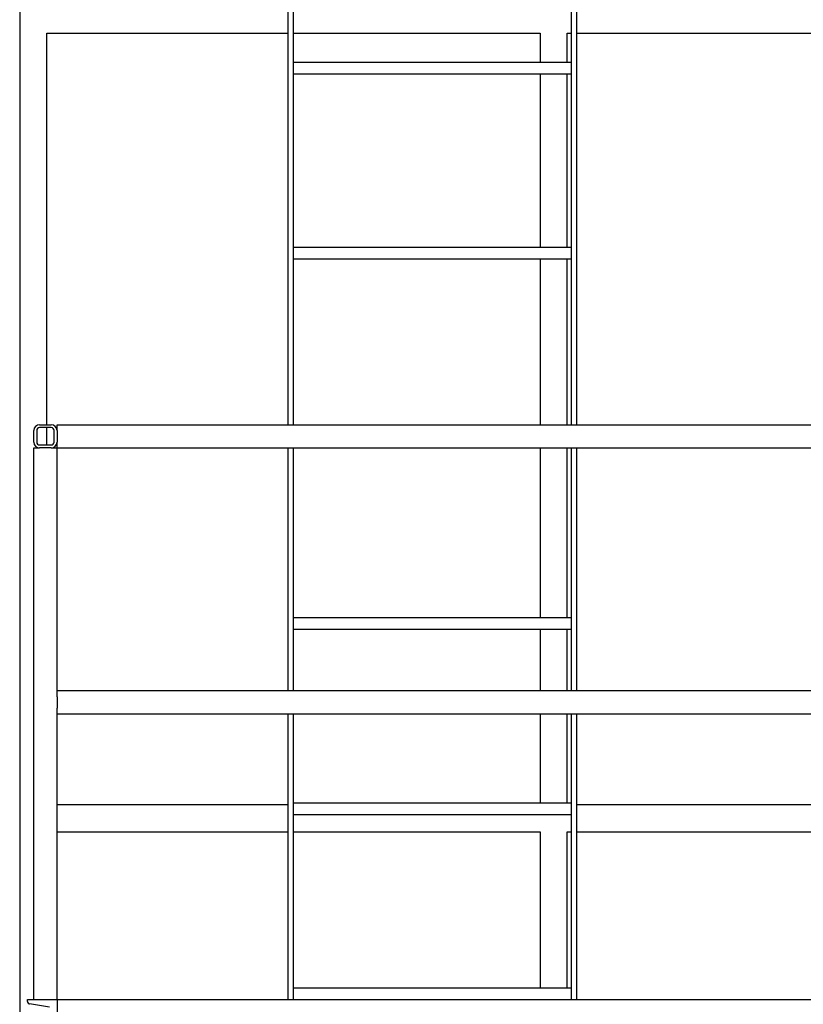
# Model space of a CAD drawing. Header units: inches. Extents: x 24 to 1128, y -69 to 748.
# Tile 548 of 656: x 900 to 951, y 275 to 338. Entities that reach past the tile are written whole.
import ezdxf

# ---------------------------------------------------------------- set-up
doc = ezdxf.new("R2010")
doc.units = ezdxf.units.IN
doc.header["$LTSCALE"] = 32
doc.header["$MEASUREMENT"] = 0
doc.layers.add('Visible (ANSI)', color=7, linetype='Continuous', lineweight=30)

msp = doc.modelspace()

# ---------------------------------------------------------------- linework, layer by layer
at = {"layer": 'Visible (ANSI)'}
for p, q in [((900.03453, 339.23367), (900.03453, 269.22267)), ((917.40953, 339.29801), (917.40953, 312.10867)), ((917.78453, 312.10867), (917.78453, 339.29801)), ((935.78453, 339.29801), (935.78453, 312.10867)), ((936.15953, 312.10867), (936.15953, 339.29801)), ((901.78453, 337.48367), (917.40953, 337.48367)), ((901.78453, 312.10867), (901.78453, 337.48367)), ((917.78453, 337.48367), (933.78453, 337.48367)), ((933.78453, 337.48367), (933.78453, 335.60867)), ((935.53453, 337.48367), (935.78453, 337.48367)), ((935.53453, 335.60867), (935.53453, 337.48367)), ((936.15953, 337.48367), (1012.53453, 337.48367)), ((917.78453, 335.60867), (935.78453, 335.60867)), ((917.78453, 334.85867), (935.78453, 334.85867)), ((933.78453, 334.85867), (933.78453, 323.60867)), ((935.53453, 323.60867), (935.53453, 334.85867)), ((917.78453, 323.60867), (935.78453, 323.60867)), ((917.78453, 322.85867), (935.78453, 322.85867)), ((933.78453, 322.85867), (933.78453, 312.10867)), ((935.53453, 312.10867), (935.53453, 322.85867)), ((901.32953, 312.10867), (902.07953, 312.10867)), ((902.45453, 312.10867), (980.20453, 312.10867)), ((902.45453, 311.73367), (902.45453, 312.10867)), ((900.95453, 310.98367), (900.95453, 311.73367)), ((901.14203, 311.73367), (901.14203, 310.98367)), ((902.07953, 311.92117), (901.32953, 311.92117)), ((901.78453, 310.79617), (901.78453, 311.92117)), ((902.26703, 310.98367), (902.26703, 311.73367)), ((902.45453, 311.73367), (902.45453, 310.98367)), ((902.45453, 311.73367), (902.45453, 310.98367)), ((901.32953, 310.79617), (902.07953, 310.79617)), ((902.45453, 310.60867), (902.45453, 310.98367)), ((900.95453, 310.60867), (901.32953, 310.60867)), ((900.95453, 274.85867), (900.95453, 310.60867)), ((902.07953, 310.60867), (901.32953, 310.60867)), ((902.07953, 310.60867), (901.32953, 310.60867)), ((902.07953, 310.60867), (902.45453, 310.60867)), ((902.45453, 294.85867), (902.45453, 310.60867)), ((902.45453, 310.60867), (979.45453, 310.60867)), ((917.40953, 310.60867), (917.40953, 294.85867)), ((917.78453, 294.85867), (917.78453, 310.60867)), ((933.78453, 310.60867), (933.78453, 299.60867)), ((935.53453, 299.60867), (935.53453, 310.60867)), ((935.78453, 310.60867), (935.78453, 294.85867)), ((936.15953, 294.85867), (936.15953, 310.60867)), ((917.78453, 299.60867), (935.78453, 299.60867)), ((917.78453, 298.85867), (935.78453, 298.85867)), ((933.78453, 298.85867), (933.78453, 294.85867)), ((935.53453, 294.85867), (935.53453, 298.85867)), ((979.45453, 294.85867), (902.45453, 294.85867)), ((902.45453, 294.48367), (902.45453, 294.85867)), ((902.45453, 294.48367), (902.45453, 293.73367)), ((902.45453, 293.35867), (902.45453, 293.73367)), ((902.45453, 274.85867), (902.45453, 293.35867)), ((979.45453, 293.35867), (902.45453, 293.35867)), ((917.40953, 293.35867), (917.40953, 274.85867)), ((917.78453, 274.85867), (917.78453, 293.35867)), ((933.78453, 293.35867), (933.78453, 287.60867)), ((935.53453, 287.60867), (935.53453, 293.35867)), ((935.78453, 293.35867), (935.78453, 274.85867)), ((936.15953, 274.85867), (936.15953, 293.35867)), ((917.40953, 287.48367), (902.45453, 287.48367)), ((917.78453, 287.60867), (935.78453, 287.60867)), ((979.45453, 287.48367), (936.15953, 287.48367)), ((917.78453, 286.85867), (935.78453, 286.85867)), ((902.45453, 285.73367), (917.40953, 285.73367)), ((917.78453, 285.73367), (933.78453, 285.73367)), ((933.78453, 285.73367), (933.78453, 275.60867)), ((935.53453, 285.73367), (935.78453, 285.73367)), ((935.53453, 275.60867), (935.53453, 285.73367)), ((936.15953, 285.73367), (979.45453, 285.73367)), ((917.78453, 275.60867), (935.78453, 275.60867)), ((900.53453, 274.73765), (900.53453, 274.85867)), ((900.53453, 274.85867), (902.45453, 274.85867)), ((901.96814, 274.35257), (900.67773, 274.56851)), ((902.45453, 274.85867), (902.45453, 268.85867)), ((902.45453, 274.85867), (983.4242, 274.85867)), ((902.45453, 274.85867), (902.45453, 274.73765))]:
    msp.add_line(p, q, dxfattribs=at)
for centre, radius, start, end in [((901.32953, 311.73367), 0.375, 90, 180), ((902.07953, 311.73367), 0.375, 0, 90), ((901.32953, 311.73367), 0.1875, 90, 180), ((902.07953, 311.73367), 0.1875, 0, 90), ((901.32953, 310.98367), 0.375, 180, 270), ((901.32953, 310.98367), 0.1875, 180, 270), ((902.07953, 310.98367), 0.1875, 270, 0), ((902.07953, 310.98367), 0.375, 270, 0), ((900.70603, 274.73765), 0.1715, 180, 260.5)]:
    msp.add_arc(centre, radius, start, end, dxfattribs=at)

doc.saveas('drawing.dxf')
